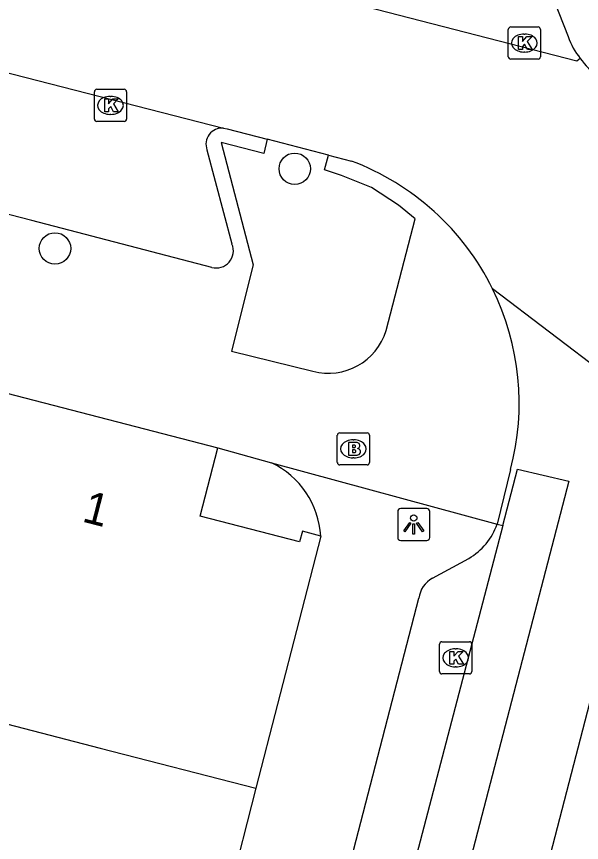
# Model space of a CAD drawing. Extents: x 163686 to 164493, y 382719 to 383870.
# Drawn here: x 164246.8 to 164264.38, y 383159.34 to 383185.03 of the extents above; entities that cross this region are included whole.
import ezdxf

# ---------------------------------------------------------------- set-up
doc = ezdxf.new("R2010")
doc.units = 0
for name, color, linetype in [('IMGEO_Boom', 7, 'Continuous'), ('IMGEO_Brandkraan', 7, 'Continuous'), ('IMGEO_Kolk', 7, 'Continuous'), ('IMGEO_Lichtpunt', 7, 'Continuous'), ('IMGEO_Pand', 7, 'Continuous'), ('IMGEO_Pand_nummerreeks', 7, 'Continuous'), ('IMGEO_Rijbaan_lokaal_gesloten', 7, 'Continuous'), ('IMGEO_Rijbaan_lokaal_open', 7, 'Continuous'), ('IMGEO_Voetpad_open', 7, 'Continuous')]:
    doc.layers.add(name, color=color, linetype=linetype)

msp = doc.modelspace()

# ---------------------------------------------------------------- linework, layer by layer
at = {"layer": 'IMGEO_Boom'}
for centre in [(164255.459, 383180.292), (164248, 383177.814)]:
    msp.add_circle(centre, 0.489, dxfattribs=at)
at = {"layer": 'IMGEO_Brandkraan'}
for p, q in [((164256.858, 383172.079), (164257.71, 383172.079)), ((164256.783, 383171.153), (164256.783, 383172.005)), ((164257.271, 383171.859), (164257.296, 383171.859)), ((164257.784, 383172.005), (164257.784, 383171.153)), ((164257.294, 383171.299), (164257.269, 383171.299)), ((164257.71, 383171.079), (164256.858, 383171.079))]:
    msp.add_line(p, q, dxfattribs=at)
for points in [[(164256.858, 383172.079), (164257.71, 383172.079)], [(164256.783, 383171.153), (164256.783, 383172.005)], [(164257.131, 383171.779), (164257.131, 383171.379), (164257.344, 383171.379)], [(164257.362, 383171.779), (164257.131, 383171.779)], [(164257.784, 383172.005), (164257.784, 383171.153)], [(164257.31, 383171.698), (164257.256, 383171.698), (164257.256, 383171.622)], [(164257.256, 383171.622), (164257.309, 383171.622)], [(164257.318, 383171.546), (164257.256, 383171.546), (164257.256, 383171.465)], [(164257.256, 383171.465), (164257.318, 383171.465)], [(164257.71, 383171.079), (164256.858, 383171.079)]]:
    msp.add_lwpolyline(points, dxfattribs=at)
for centre, radius, start, end in [((164256.86, 383172.003), 0.0765, 91.552, 178.448), ((164256.86, 383172.003), 0.0765, 91.552, 178.448), ((164257.708, 383172.003), 0.0765, 1.552, 88.448), ((164257.708, 383172.003), 0.0765, 1.552, 88.448), ((164257.366, 383171.634), 0.145, 59.4692, 91.5367), ((164257.391, 383171.681), 0.0922, 285.5137, 58.1501), ((164257.311, 383171.66), 0.0379, 267.8285, 90.9355), ((164257.319, 383171.505), 0.0404, 269.8759, 90.5077), ((164257.396, 383171.489), 0.105, 301.3115, 78.989), ((164257.35, 383171.63), 0.251, 268.6676, 293.5347), ((164256.86, 383171.155), 0.0765, 181.552, 268.448), ((164256.86, 383171.155), 0.0765, 181.552, 268.448), ((164257.708, 383171.155), 0.0765, 271.552, 358.448), ((164257.708, 383171.155), 0.0765, 271.552, 358.448)]:
    msp.add_arc(centre, radius, start, end, dxfattribs=at)
for centre, major_axis, ratio, start_param, end_param in [((164257.27, 383171.579), (-0.387, 0.002), 0.722429, 4.712389, 7.853982), ((164257.295, 383171.579), (-0.39, 0.002), 0.717154, 1.570796, 4.712389)]:
    msp.add_ellipse(centre, major_axis=major_axis, ratio=ratio, start_param=start_param, end_param=end_param, dxfattribs=at)
at = {"layer": 'IMGEO_Kolk'}
for p, q in [((164262.101, 383183.778), (164262.101, 383184.63)), ((164262.176, 383184.704), (164263.028, 383184.704)), ((164263.102, 383184.63), (164263.102, 383183.778)), ((164262.589, 383184.484), (164262.614, 383184.484)), ((164262.612, 383183.924), (164262.587, 383183.924)), ((164263.028, 383183.704), (164262.176, 383183.704)), ((164249.226, 383181.839), (164249.226, 383182.691)), ((164249.301, 383182.765), (164250.153, 383182.765)), ((164250.227, 383182.691), (164250.227, 383181.839)), ((164249.714, 383182.545), (164249.739, 383182.545)), ((164249.737, 383181.985), (164249.712, 383181.985)), ((164250.153, 383181.765), (164249.301, 383181.765)), ((164259.964, 383164.652), (164259.964, 383165.504)), ((164260.039, 383165.578), (164260.891, 383165.578)), ((164260.452, 383165.358), (164260.477, 383165.358)), ((164260.965, 383165.504), (164260.965, 383164.652)), ((164260.891, 383164.578), (164260.039, 383164.578)), ((164260.475, 383164.798), (164260.45, 383164.798))]:
    msp.add_line(p, q, dxfattribs=at)
for points in [[(164262.101, 383183.778), (164262.101, 383184.63)], [(164262.176, 383184.704), (164263.028, 383184.704)], [(164263.102, 383184.63), (164263.102, 383183.778)], [(164262.422, 383184.404), (164262.545, 383184.404), (164262.545, 383184.253), (164262.675, 383184.404), (164262.839, 383184.404), (164262.693, 383184.253), (164262.846, 383184.004), (164262.694, 383184.004), (164262.609, 383184.168), (164262.545, 383184.101), (164262.545, 383184.004), (164262.422, 383184.004), (164262.422, 383184.404)], [(164263.028, 383183.704), (164262.176, 383183.704)], [(164249.226, 383181.839), (164249.226, 383182.691)], [(164249.301, 383182.765), (164250.153, 383182.765)], [(164250.227, 383182.691), (164250.227, 383181.839)], [(164249.547, 383182.465), (164249.67, 383182.465), (164249.67, 383182.314), (164249.8, 383182.465), (164249.964, 383182.465), (164249.818, 383182.314), (164249.971, 383182.065), (164249.819, 383182.065), (164249.734, 383182.229), (164249.67, 383182.162), (164249.67, 383182.065), (164249.547, 383182.065), (164249.547, 383182.465)], [(164250.153, 383181.765), (164249.301, 383181.765)], [(164259.964, 383164.652), (164259.964, 383165.504)], [(164260.039, 383165.578), (164260.891, 383165.578)], [(164260.965, 383165.504), (164260.965, 383164.652)], [(164260.285, 383165.278), (164260.408, 383165.278), (164260.408, 383165.127), (164260.538, 383165.278), (164260.702, 383165.278), (164260.556, 383165.127), (164260.709, 383164.878), (164260.557, 383164.878), (164260.472, 383165.042), (164260.408, 383164.975), (164260.408, 383164.878), (164260.285, 383164.878), (164260.285, 383165.278)], [(164260.891, 383164.578), (164260.039, 383164.578)]]:
    msp.add_lwpolyline(points, dxfattribs=at)
for centre, start, end in [((164262.178, 383184.628), 91.552, 178.448), ((164262.178, 383184.628), 91.552, 178.448), ((164263.026, 383184.628), 1.552, 88.448), ((164263.026, 383184.628), 1.552, 88.448), ((164262.178, 383183.78), 181.552, 268.448), ((164262.178, 383183.78), 181.552, 268.448), ((164263.026, 383183.78), 271.552, 358.448), ((164263.026, 383183.78), 271.552, 358.448), ((164249.303, 383182.689), 91.552, 178.448), ((164249.303, 383182.689), 91.552, 178.448), ((164250.151, 383182.689), 1.552, 88.448), ((164250.151, 383182.689), 1.552, 88.448), ((164249.303, 383181.841), 181.552, 268.448), ((164249.303, 383181.841), 181.552, 268.448), ((164250.151, 383181.841), 271.552, 358.448), ((164250.151, 383181.841), 271.552, 358.448), ((164260.041, 383165.502), 91.552, 178.448), ((164260.041, 383165.502), 91.552, 178.448), ((164260.889, 383165.502), 1.552, 88.448), ((164260.889, 383165.502), 1.552, 88.448), ((164260.041, 383164.654), 181.552, 268.448), ((164260.041, 383164.654), 181.552, 268.448), ((164260.889, 383164.654), 271.552, 358.448), ((164260.889, 383164.654), 271.552, 358.448)]:
    msp.add_arc(centre, 0.0765, start, end, dxfattribs=at)
for centre, major_axis, ratio, start_param, end_param in [((164262.588, 383184.204), (-0.387, 0.002), 0.722429, 4.712389, 7.853982), ((164262.613, 383184.204), (-0.39, 0.002), 0.717154, 1.570796, 4.712389), ((164249.713, 383182.265), (-0.387, 0.002), 0.722429, 4.712389, 7.853982), ((164249.738, 383182.265), (-0.39, 0.002), 0.717154, 1.570796, 4.712389), ((164260.451, 383165.078), (-0.387, 0.002), 0.722429, 4.712389, 7.853982), ((164260.476, 383165.078), (-0.39, 0.002), 0.717154, 1.570796, 4.712389)]:
    msp.add_ellipse(centre, major_axis=major_axis, ratio=ratio, start_param=start_param, end_param=end_param, dxfattribs=at)
at = {"layer": 'IMGEO_Lichtpunt'}
for p, q in [((164259.563, 383169.725), (164258.755, 383169.725)), ((164259.563, 383169.725), (164258.755, 383169.725)), ((164258.661, 383169.63), (164258.661, 383168.823)), ((164258.661, 383169.63), (164258.661, 383168.823)), ((164259.657, 383168.823), (164259.657, 383169.63)), ((164259.657, 383168.823), (164259.657, 383169.63)), ((164258.755, 383168.729), (164259.563, 383168.729)), ((164258.755, 383168.729), (164259.563, 383168.729))]:
    msp.add_line(p, q, dxfattribs=at)
for points in [[(164259.035, 383169.294), (164259.074, 383169.266), (164258.886, 383169.004), (164258.848, 383169.031), (164259.035, 383169.294)], [(164259.137, 383169.246), (164259.184, 383169.246), (164259.184, 383168.924), (164259.137, 383168.924), (164259.137, 383169.246)], [(164259.247, 383169.266), (164259.285, 383169.293), (164259.472, 383169.031), (164259.433, 383169.003), (164259.247, 383169.266)]]:
    msp.add_lwpolyline(points, dxfattribs=at)
msp.add_circle((164259.16, 383169.428), 0.0994, dxfattribs=at)
for centre, start, end in [((164258.755, 383169.63), 90, 180), ((164258.755, 383169.63), 90, 180), ((164259.563, 383169.63), 0, 90), ((164259.563, 383169.63), 0, 90), ((164258.755, 383168.823), 180, 270), ((164258.755, 383168.823), 180, 270), ((164259.563, 383168.823), 270, 0), ((164259.563, 383168.823), 270, 360)]:
    msp.add_arc(centre, 0.0946, start, end, dxfattribs=at)
at = {"layer": 'IMGEO_Pand'}
for points in [[(164246.163, 383171.999), (164246.501, 383173.309), (164253.068, 383171.616)], [(164256.27, 383168.867), (164255.695, 383169.015), (164255.611, 383168.689), (164252.518, 383169.486), (164253.068, 383171.616)], [(164256.27, 383168.867), (164254.247, 383161.023)], [(164244.031, 383163.658), (164244.128, 383163.633), (164249.406, 383162.272), (164254.247, 383161.023)]]:
    msp.add_lwpolyline(points, dxfattribs=at)
at = {"layer": 'IMGEO_Rijbaan_lokaal_gesloten'}
for points in [[(164252.171, 383115.634), (164266.924, 383172.51)], [(164261.932, 383169.194), (164262.392, 383170.95), (164263.984, 383170.576), (164247.459, 383107.056)], [(164261.932, 383169.194), (164249.477, 383121.644), (164240.427, 383087.096)]]:
    msp.add_lwpolyline(points, dxfattribs=at)
at = {"layer": 'IMGEO_Rijbaan_lokaal_open'}
for points in [[(164264.34, 383183.724), (164264.232, 383183.642), (164247.599, 383187.935)], [(164243.983, 383183.933), (164253.238, 383181.56)], [(164253.238, 383181.56), (164253.352, 383181.538), (164254.604, 383181.213)], [(164256.511, 383180.717), (164254.604, 383181.213)], [(164256.511, 383180.717), (164257.22, 383180.533)], [(164266.924, 383172.51), (164261.612, 383176.558)], [(164262.169, 383170.941), (164261.75, 383169.242)], [(164261.75, 383169.242), (164261.932, 383169.194)]]:
    msp.add_lwpolyline(points, dxfattribs=at)
for centre, radius, start, end in [((164266.304, 383185.137), 2.419, 215.734, 252.8621), ((164254.406, 383173.01), 8.032, 26.2152, 69.4912), ((164254.405, 383173.007), 8.035, 345.0984, 26.2278)]:
    msp.add_arc(centre, radius, start, end, dxfattribs=at)
at = {"layer": 'IMGEO_Voetpad_open'}
for points in [[(164263.516, 383185.553), (164263.962, 383184.409)], [(164254.604, 383181.213), (164254.494, 383180.764), (164253.171, 383181.112), (164254.163, 383177.301), (164253.496, 383174.624), (164256.02, 383173.992)], [(164252.727, 383180.879), (164253.505, 383177.953)], [(164258.301, 383175.263), (164259.2, 383178.737), (164258.684, 383179.159), (164257.851, 383179.706), (164256.914, 383180.082), (164256.381, 383180.255), (164256.511, 383180.717)], [(164252.876, 383177.226), (164247.278, 383178.683), (164245.905, 383179.037)], [(164253.068, 383171.616), (164254.734, 383171.15)], [(164254.734, 383171.15), (164261.75, 383169.242)], [(164259.743, 383167.557), (164260.873, 383168.172)], [(164254.431, 383148.07), (164259.315, 383166.935)], [(164254.247, 383161.023), (164250.15, 383144.957)]]:
    msp.add_lwpolyline(points, dxfattribs=at)
for centre, radius, start, end in [((164266.061, 383185.12), 2.216, 198.7241, 219.0579), ((164253.202, 383181.055), 0.506, 85.9256, 200.3077), ((164253.016, 383177.74), 0.533, 254.7703, 23.497), ((164256.5, 383175.813), 1.883, 255.2239, 343.0303), ((164253.55, 383168.695), 2.725, 3.6129, 64.2524), ((164259.91, 383169.856), 1.94, 299.7699, 341.5522), ((164260.163, 383166.81), 0.857, 119.3235, 171.6126)]:
    msp.add_arc(centre, radius, start, end, dxfattribs=at)

# ---------------------------------------------------------------- texts
at = {"layer": 'IMGEO_Pand_nummerreeks'}
msp.add_text('1', height=1, rotation=345.5443, dxfattribs=at).set_placement((164248.81, 383169.327))

doc.saveas('drawing.dxf')
